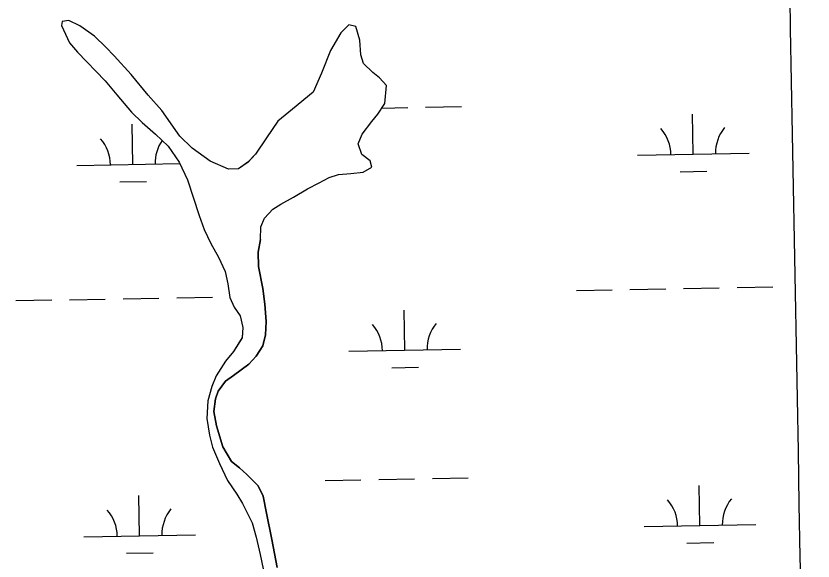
# Model space of a CAD drawing. Extents: x 3925854 to 3964121, y 224593 to 250589.
# Drawn here: x 3950615 to 3951329, y 234906 to 235395 of the extents above; entities that cross this region are included whole.
import ezdxf

# ---------------------------------------------------------------- set-up
doc = ezdxf.new("R2010")
doc.units = 0
for name, color, linetype in [('V-GRID-MAJR', 7, 'Continuous'), ('V-TOPO-SHOR', 7, 'Continuous'), ('V-WETL-SWMP', 7, 'Continuous')]:
    doc.layers.add(name, color=color, linetype=linetype)

msp = doc.modelspace()

# ---------------------------------------------------------------- linework, layer by layer
at = {"layer": 'V-GRID-MAJR'}
msp.add_spline([(3951399.639, 230414.747), (3951288.627, 236471.56), (3951177.558, 242531.458), (3951066.49, 248591.344), (3951066.433, 248594.438)], degree=3, dxfattribs=at)
at = {"layer": 'V-TOPO-SHOR'}
for points in [[(3950834.057, 235194.242), (3950834.342, 235205.676), (3950837.473, 235213.329), (3950844.811, 235221.427), (3950852.184, 235226.115), (3950863.552, 235232.246), (3950876.11, 235239.793), (3950886.486, 235245.114), (3950895.46, 235250.019), (3950903.658, 235252.509), (3950914.877, 235253.626), (3950925.899, 235254.541), (3950933.475, 235259.028), (3950932.013, 235264.83), (3950924.732, 235270.573), (3950921.23, 235279.963), (3950924.951, 235288.626), (3950933.657, 235300.146), (3950939.009, 235306.618), (3950945.128, 235316.106), (3950946.769, 235332.367), (3950940.479, 235339.322), (3950934.616, 235344.075), (3950926.112, 235352.011), (3950923.827, 235359.81), (3950922.889, 235373.038), (3950919.157, 235385.033), (3950913.124, 235386.776), (3950905.976, 235379.483), (3950896.513, 235363.544), (3950888.495, 235343.408), (3950881.048, 235326.285), (3950862.551, 235311.054), (3950849.421, 235300.492), (3950839.347, 235285.347), (3950829.467, 235270.806), (3950822.719, 235263.718), (3950814.156, 235257.816), (3950805.338, 235257.324), (3950788.819, 235264.578), (3950772.656, 235276.246), (3950761.715, 235286.965), (3950745.436, 235310.064), (3950733.265, 235323.78), (3950718.036, 235342.075), (3950702.823, 235358.966), (3950695.325, 235366.511), (3950685.196, 235376.639), (3950672.066, 235385.73), (3950662.389, 235390.645), (3950656.383, 235389.783), (3950655.619, 235385.963), (3950662.994, 235370.595), (3950670.1, 235362.045), (3950694.83, 235336.424), (3950705.385, 235323.897), (3950718.38, 235308.385), (3950728.097, 235299.257), (3950739.837, 235288.749), (3950751.176, 235278.034), (3950761.15, 235263.696), (3950768.529, 235247.926), (3950778.884, 235215.942), (3950783.424, 235203.353), (3950789.367, 235190.779), (3950796.31, 235178.616), (3950802.258, 235165.639), (3950804.777, 235154.635), (3950806.505, 235142.419), (3950810.404, 235133.633), (3950815.699, 235125.865), (3950818.209, 235115.662), (3950817.501, 235106.432), (3950809.606, 235093.916), (3950802.673, 235085.421), (3950794.184, 235072.099), (3950790.267, 235062.834), (3950786.789, 235049.962), (3950785.947, 235034.111), (3950788.106, 235019.091), (3950791.02, 235008.49), (3950797.187, 234993.714), (3950804.361, 234978.542), (3950812.708, 234966.195), (3950817.806, 234958.023), (3950826.406, 234940.662), (3950830.147, 234927.664), (3950833.516, 234912.056), (3950837.729, 234892.244)], [(3950834.057, 235194.242), (3950831.964, 235182.99), (3950832.095, 235170.155), (3950835.904, 235150.539), (3950837.651, 235136.519), (3950839.013, 235120.889), (3950838.331, 235109.049), (3950836.027, 235098.997), (3950829.901, 235089.91), (3950823.358, 235082.624), (3950809.825, 235072.459), (3950802.653, 235067.573), (3950795.927, 235058.48), (3950793.59, 235051.637), (3950792.102, 235040.189), (3950794.436, 235027.58), (3950800.244, 235008.584), (3950807.797, 234995.627), (3950815.076, 234989.683), (3950821.755, 234983.935), (3950831.683, 234973.807), (3950836.193, 234964.427), (3950839.154, 234949.215), (3950844.006, 234925.599), (3950848.874, 234900.579)]]:
    msp.add_lwpolyline(points, dxfattribs=at)
at = {"layer": 'V-WETL-SWMP'}
for p, q in [((3950656.382, 235389.782), (3950655.618, 235385.964)), ((3950662.389, 235390.645), (3950656.382, 235389.782)), ((3950672.066, 235385.73), (3950662.389, 235390.645)), ((3950655.618, 235385.964), (3950662.994, 235370.596)), ((3950685.195, 235376.638), (3950672.066, 235385.73)), ((3950913.123, 235386.777), (3950905.977, 235379.484)), ((3950919.157, 235385.033), (3950913.123, 235386.777)), ((3950922.889, 235373.038), (3950919.157, 235385.033)), ((3950695.325, 235366.512), (3950685.195, 235376.638)), ((3950905.977, 235379.484), (3950896.513, 235363.544)), ((3950662.994, 235370.596), (3950670.101, 235362.044)), ((3950923.826, 235359.81), (3950922.889, 235373.038)), ((3950670.101, 235362.044), (3950694.829, 235336.424)), ((3950702.823, 235358.967), (3950695.325, 235366.512)), ((3950896.513, 235363.544), (3950888.495, 235343.407)), ((3950718.036, 235342.075), (3950702.823, 235358.967)), ((3950926.112, 235352.012), (3950923.826, 235359.81)), ((3950934.616, 235344.076), (3950926.112, 235352.012)), ((3950733.264, 235323.779), (3950718.036, 235342.075)), ((3950888.495, 235343.407), (3950881.048, 235326.284)), ((3950940.48, 235339.323), (3950934.616, 235344.076)), ((3950946.768, 235332.367), (3950940.48, 235339.323)), ((3950694.829, 235336.424), (3950705.385, 235323.896)), ((3950945.128, 235316.105), (3950946.768, 235332.367)), ((3950881.048, 235326.284), (3950862.551, 235311.054)), ((3950705.385, 235323.896), (3950718.379, 235308.385)), ((3950745.436, 235310.064), (3950733.264, 235323.779)), ((3950862.551, 235311.054), (3950849.421, 235300.492)), ((3950939.008, 235306.617), (3950945.128, 235316.105)), ((3950942.53, 235312.078), (3950965.753, 235312.5)), ((3950981.75, 235312.791), (3951013.745, 235313.373)), ((3950718.379, 235308.385), (3950728.098, 235299.258)), ((3950761.716, 235286.965), (3950745.436, 235310.064)), ((3950933.658, 235300.145), (3950939.008, 235306.617)), ((3951221.399, 235270.711), (3951220.744, 235306.705)), ((3950719.574, 235261.586), (3950718.919, 235297.58)), ((3950728.098, 235299.258), (3950739.837, 235288.748)), ((3950849.421, 235300.492), (3950839.347, 235285.348)), ((3950924.951, 235288.625), (3950933.658, 235300.145)), ((3950739.837, 235288.748), (3950751.177, 235278.033)), ((3950772.655, 235276.246), (3950761.716, 235286.965)), ((3950839.347, 235285.348), (3950829.467, 235270.807)), ((3950921.229, 235279.963), (3950924.951, 235288.625)), ((3950751.177, 235278.033), (3950761.15, 235263.695)), ((3950788.818, 235264.578), (3950772.655, 235276.246)), ((3950924.733, 235270.573), (3950921.229, 235279.963)), ((3950829.467, 235270.807), (3950822.72, 235263.719)), ((3950932.012, 235264.83), (3950924.733, 235270.573)), ((3951171.407, 235269.802), (3951271.391, 235271.62)), ((3950669.582, 235260.677), (3950761.778, 235262.354)), ((3950761.15, 235263.695), (3950768.53, 235247.926)), ((3950805.337, 235257.325), (3950788.818, 235264.578)), ((3950822.72, 235263.719), (3950814.157, 235257.816)), ((3950933.475, 235259.029), (3950932.012, 235264.83)), ((3950814.157, 235257.816), (3950805.337, 235257.325)), ((3950903.658, 235252.509), (3950914.878, 235253.626)), ((3950914.878, 235253.626), (3950925.899, 235254.54)), ((3950925.899, 235254.54), (3950933.475, 235259.029)), ((3951209.681, 235255.064), (3951233.677, 235255.501)), ((3950707.856, 235245.94), (3950731.852, 235246.376)), ((3950768.53, 235247.926), (3950778.883, 235215.942)), ((3950886.486, 235245.114), (3950895.461, 235250.019)), ((3950895.461, 235250.019), (3950903.658, 235252.509)), ((3950863.553, 235232.246), (3950876.111, 235239.794)), ((3950876.111, 235239.794), (3950886.486, 235245.114)), ((3950852.183, 235226.114), (3950863.553, 235232.246)), ((3950844.81, 235221.426), (3950852.183, 235226.114)), ((3950837.472, 235213.329), (3950844.81, 235221.426)), ((3950778.883, 235215.942), (3950783.424, 235203.354)), ((3950834.341, 235205.676), (3950837.472, 235213.329)), ((3950783.424, 235203.354), (3950789.368, 235190.779)), ((3950834.056, 235194.242), (3950834.341, 235205.676)), ((3950789.368, 235190.779), (3950796.31, 235178.616)), ((3950831.964, 235182.99), (3950834.056, 235194.242)), ((3950832.095, 235170.155), (3950831.964, 235182.99)), ((3950796.31, 235178.616), (3950802.258, 235165.64)), ((3950835.904, 235150.54), (3950832.095, 235170.155)), ((3950802.258, 235165.64), (3950804.777, 235154.635)), ((3950804.777, 235154.635), (3950806.505, 235142.419)), ((3950837.651, 235136.519), (3950835.904, 235150.54)), ((3951116.755, 235148.717), (3951148.75, 235149.299)), ((3951164.748, 235149.59), (3951196.742, 235150.172)), ((3951212.74, 235150.463), (3951244.734, 235151.044)), ((3951260.732, 235151.335), (3951292.726, 235151.917)), ((3950614.93, 235139.593), (3950646.925, 235140.174)), ((3950662.923, 235140.465), (3950694.917, 235141.047)), ((3950710.915, 235141.338), (3950742.909, 235141.92)), ((3950758.907, 235142.211), (3950790.901, 235142.792)), ((3950806.505, 235142.419), (3950810.405, 235133.634)), ((3950810.405, 235133.634), (3950815.699, 235125.866)), ((3950839.013, 235120.889), (3950837.651, 235136.519)), ((3950815.699, 235125.866), (3950818.209, 235115.663)), ((3950963.112, 235095.173), (3950962.457, 235131.167)), ((3950838.332, 235109.049), (3950839.013, 235120.889)), ((3950818.209, 235115.663), (3950817.501, 235106.431)), ((3950817.501, 235106.431), (3950809.606, 235093.916)), ((3950836.027, 235098.998), (3950838.332, 235109.049)), ((3950829.902, 235089.911), (3950836.027, 235098.998)), ((3950809.606, 235093.916), (3950802.673, 235085.422)), ((3950823.358, 235082.624), (3950829.902, 235089.911)), ((3950913.12, 235094.264), (3951013.103, 235096.082)), ((3950802.673, 235085.422), (3950794.184, 235072.099)), ((3950809.824, 235072.459), (3950823.358, 235082.624)), ((3950951.394, 235079.527), (3950975.39, 235079.963)), ((3950794.184, 235072.099), (3950790.267, 235062.834)), ((3950802.653, 235067.573), (3950809.824, 235072.459)), ((3950790.267, 235062.834), (3950786.788, 235049.963)), ((3950795.927, 235058.479), (3950802.653, 235067.573)), ((3950793.59, 235051.637), (3950795.927, 235058.479)), ((3950786.788, 235049.963), (3950785.947, 235034.11)), ((3950792.102, 235040.19), (3950793.59, 235051.637)), ((3950794.436, 235027.579), (3950792.102, 235040.19)), ((3950785.947, 235034.11), (3950788.105, 235019.091)), ((3950800.245, 235008.585), (3950794.436, 235027.579)), ((3950788.105, 235019.091), (3950791.02, 235008.491)), ((3950791.02, 235008.491), (3950797.187, 234993.713)), ((3950807.797, 234995.626), (3950800.245, 235008.585)), ((3950797.187, 234993.713), (3950804.361, 234978.543)), ((3950815.077, 234989.683), (3950807.797, 234995.626)), ((3950821.754, 234983.935), (3950815.077, 234989.683)), ((3950831.684, 234973.807), (3950821.754, 234983.935)), ((3950804.361, 234978.543), (3950812.709, 234966.194)), ((3950891.814, 234978.426), (3950923.809, 234979.008)), ((3950939.806, 234979.298), (3950971.801, 234979.88)), ((3950987.798, 234980.171), (3951019.793, 234980.753)), ((3950836.192, 234964.427), (3950831.684, 234973.807)), ((3951227.447, 234938.091), (3951226.793, 234974.085)), ((3950725.622, 234928.966), (3950724.967, 234964.96)), ((3950812.709, 234966.194), (3950817.806, 234958.023)), ((3950839.154, 234949.215), (3950836.192, 234964.427)), ((3950817.806, 234958.023), (3950826.406, 234940.662)), ((3950844.007, 234925.599), (3950839.154, 234949.215)), ((3950826.406, 234940.662), (3950830.148, 234927.664)), ((3951177.455, 234937.182), (3951277.439, 234939)), ((3950675.63, 234928.057), (3950775.614, 234929.875)), ((3950830.148, 234927.664), (3950833.516, 234912.055)), ((3950848.874, 234900.579), (3950844.007, 234925.599)), ((3951215.73, 234922.444), (3951239.726, 234922.881)), ((3950713.904, 234913.32), (3950737.9, 234913.756)), ((3950833.516, 234912.055), (3950837.728, 234892.243))]:
    msp.add_line(p, q, dxfattribs=at)
for centre, start, end in [((3951166.156, 235270.181), 0.269879, 41.813537), ((3951276.624, 235272.19), 140.269876, 181.813534), ((3950664.331, 235261.057), 0.269879, 41.813537), ((3950774.799, 235263.065), 145.344159, 181.813534), ((3950907.869, 235094.644), 0.269879, 41.813537), ((3951018.337, 235096.652), 140.269876, 181.813534), ((3951172.205, 234937.561), 0.269879, 41.813537), ((3951282.672, 234939.57), 140.269876, 181.813534), ((3950670.38, 234928.437), 0.269879, 41.813537), ((3950780.847, 234930.445), 140.269876, 181.813534)]:
    msp.add_arc(centre, 35.246, start, end, dxfattribs=at)

doc.saveas('drawing.dxf')
